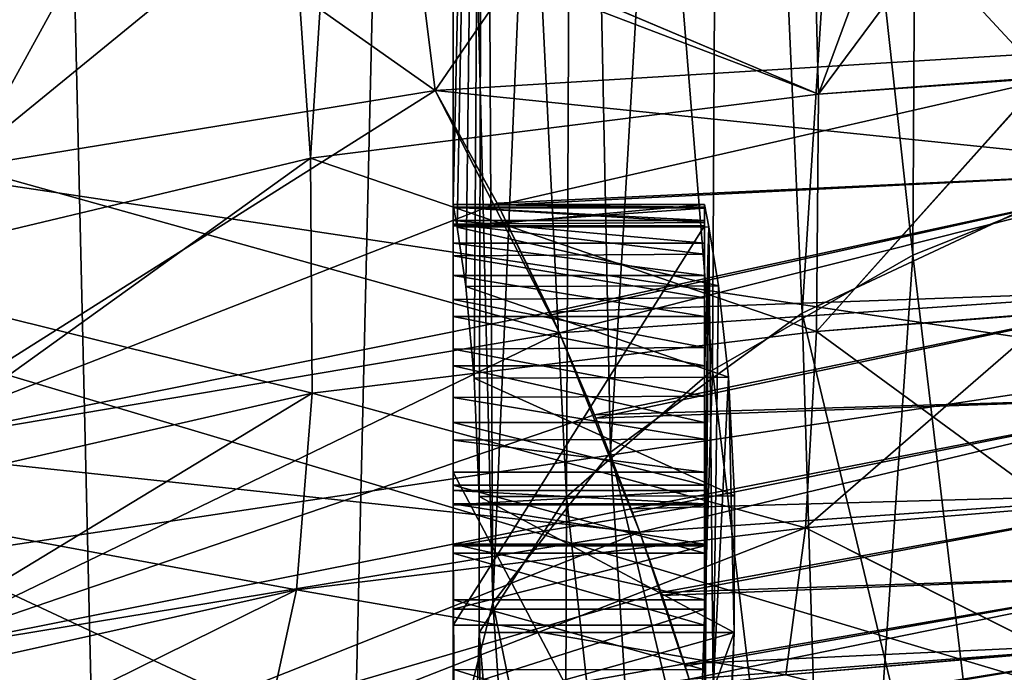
# Model space of a CAD drawing. Header units: metres. Extents: x -31 to 116, y -82 to 82.
# Tile 599 of 656: x -2.36 to -0.4, y 11.21 to 12.51. Entities that reach past the tile are written whole.
import ezdxf

# ---------------------------------------------------------------- set-up
doc = ezdxf.new("R2010")
doc.units = ezdxf.units.M
doc.layers.add('solid_80000000GA_10_1', color=7, linetype='CONTINUOUS')

msp = doc.modelspace()

# ---------------------------------------------------------------- linework, layer by layer
at = {"layer": 'solid_80000000GA_10_1'}
for points in [[(-2.5, 23, 38), (-1.5, -19.366838, 38), (-2.5, -23, 38)], [(-1.5, 19.366838, 38), (-1.5, -19.366838, 38), (-2.5, 23, 38)], [(-2.5, -23, -38), (-1.5, 19.366838, -38), (-2.5, 23, -38)], [(-2.5, -23, -38), (-1.5, -19.366838, -38), (-1.5, 19.366838, -38)], [(-1.5, 19.366838, 38), (-1.5, -15.289345, 40.352184), (-1.5, -18.019428, 38.825092)], [(-1.5, 6.141, 39), (-1.5, -15.289345, 40.352184), (-1.5, 19.366838, 38)], [(-1.5, 19.366838, 38), (-1.5, -18.019428, 38.825092), (-1.5, -19.366838, 38)], [(-1.5, 12.14306, 41.889233), (-1.5, 19.366838, 38), (-1.5, 14.589576, 40.713993)], [(-1.5, 12.137141, 41.737202), (-1.5, 19.366838, 38), (-1.5, 12.14306, 41.889233)], [(-1.5, 12.137176, 39.238392), (-1.5, 19.366838, 38), (-1.5, 12.137141, 41.737202)], [(-1.5, 7.145, 39), (-1.5, 6.141, 39), (-1.5, 19.366838, 38)], [(-1.5, 7.495187, 39.039574), (-1.5, 7.145, 39), (-1.5, 19.366838, 38)], [(-1.5, 7.827075, 39.15591), (-1.5, 7.495187, 39.039574), (-1.5, 19.366838, 38)], [(-1.5, 9.514036, 39.005566), (-1.5, 7.827075, 39.15591), (-1.5, 19.366838, 38)], [(-1.5, 9.57, 39), (-1.5, 9.514036, 39.005566), (-1.5, 19.366838, 38)], [(-1.5, 9.625969, 39.005566), (-1.5, 9.57, 39), (-1.5, 19.366838, 38)], [(-1.5, 9.67925, 39.021801), (-1.5, 9.625969, 39.005566), (-1.5, 19.366838, 38)], [(-1.5, 9.728378, 39.048077), (-1.5, 9.67925, 39.021801), (-1.5, 19.366838, 38)], [(-1.5, 9.771528, 39.083481), (-1.5, 9.728378, 39.048077), (-1.5, 19.366838, 38)], [(-1.5, 9.806928, 39.126629), (-1.5, 9.771528, 39.083481), (-1.5, 19.366838, 38)], [(-1.5, 9.8332, 39.175758), (-1.5, 9.806928, 39.126629), (-1.5, 19.366838, 38)], [(-1.5, 9.849434, 39.229034), (-1.5, 9.8332, 39.175758), (-1.5, 19.366838, 38)], [(-1.5, 11.855, 38.999001), (-1.5, 9.849434, 39.229034), (-1.5, 19.366838, 38)], [(-1.5, 11.953807, 39.016632), (-1.5, 11.855, 38.999001), (-1.5, 19.366838, 38)], [(-1.5, 12.040243, 39.067101), (-1.5, 11.953807, 39.016632), (-1.5, 19.366838, 38)], [(-1.5, 12.103891, 39.144154), (-1.5, 12.040243, 39.067101), (-1.5, 19.366838, 38)], [(-1.5, 12.137176, 39.238392), (-1.5, 12.103891, 39.144154), (-1.5, 19.366838, 38)], [(-1.5, -19.366838, -38), (-1.5, 18.019428, -38.825092), (-1.5, 19.366838, -38)], [(-1.5, -7.495687, -38.500717), (-1.5, 15.289345, -40.352184), (-1.5, 18.019428, -38.825092)], [(-1.5, -7.495687, -38.500717), (-1.5, 18.019428, -38.825092), (-1.5, -19.366838, -38)], [(-0.089912, 12.239778, 45.177486), (-0.564178, 15.755324, 43.005684), (-0.07115, 15.978861, 43.445126)], [(-0.291896, 12.167365, -45.008503), (-0.07115, 15.971512, -43.44886), (-0.564178, 15.748034, -43.009392)], [(-0.585309, 12.041821, 44.715534), (-0.964102, 15.496367, 42.496613), (-0.564178, 15.755324, 43.005684)], [(-0.089912, 12.239778, 45.177486), (-0.585309, 12.041821, 44.715534), (-0.564178, 15.755324, 43.005684)], [(-0.805816, 11.926123, -44.445541), (-0.564178, 15.748034, -43.009392), (-0.964102, 15.489142, -42.500286)], [(-0.805816, 11.926123, -44.445541), (-0.291896, 12.167365, -45.008503), (-0.564178, 15.748034, -43.009392)], [(-0.983899, 11.813194, 44.182011), (-1.25877, 15.209857, 41.933376), (-0.964102, 15.496367, 42.496613)], [(-1.187385, 11.649699, -43.800476), (-0.964102, 15.489142, -42.500286), (-1.25877, 15.202707, -41.937016)], [(-1.187385, 11.649699, -43.800476), (-0.805816, 11.926123, -44.445541), (-0.964102, 15.489142, -42.500286)], [(-0.585309, 12.041821, 44.715534), (-0.983899, 11.813194, 44.182011), (-0.964102, 15.496367, 42.496613)], [(0, 15.415252, 67.784035), (-12.6, 8.140638, 67.580978), (-12.6, 8.140638, 81.453682)], [(0, 15.415252, 81.302902), (0, 15.415252, 67.784035), (-12.6, 8.140638, 81.453682)], [(-1.262316, 14.686454, 81.548462), (0, 15.415252, 81.302902), (-12.6, 8.140638, 81.453682)], [(0, 15.415252, 67.784035), (-2.518871, 13.960981, 66.651321), (-12.6, 8.140638, 67.580978)], [(0, 15.415252, -67.784035), (-12.6, 8.140638, -67.580978), (-11.690118, 8.665959, -67.071724)], [(0, 15.415252, -81.302902), (-12.6, 8.140638, -81.453682), (-12.6, 8.140638, -67.580978)], [(0, 15.415252, -67.784035), (0, 15.415252, -81.302902), (-12.6, 8.140638, -67.580978)], [(-1.261851, 14.686722, -81.548378), (-12.6, 8.140638, -81.453682), (0, 15.415252, -81.302902)], [(0, 15.415252, -67.784035), (-11.690118, 8.665959, -67.071724), (-10.840557, 9.156453, -66.655121)], [(0, 15.415252, -67.784035), (-10.840557, 9.156453, -66.655121), (-2.518871, 13.960981, -66.651321)], [(-1.5, -7.495687, -38.500717), (-1.5, 14.582456, -40.717609), (-1.5, 15.289345, -40.352184)], [(-1.27458, 11.56053, 43.592392), (-1.439231, 14.9045, 41.333092), (-1.25877, 15.209857, 41.933376)], [(-0.983899, 11.813194, 44.182011), (-1.27458, 11.56053, 43.592392), (-1.25877, 15.209857, 41.933376)], [(-1.42143, 11.349833, -43.100712), (-1.25877, 15.202707, -41.937016), (-1.439231, 14.897429, -41.336689)], [(-1.42143, 11.349833, -43.100712), (-1.187385, 11.649699, -43.800476), (-1.25877, 15.202707, -41.937016)], [(-1.5, 12.14306, 41.889233), (-1.5, 14.589576, 40.713993), (-1.439231, 14.9045, 41.333092)], [(-1.492321, 12.097681, 42.177807), (-1.5, 12.14306, 41.889233), (-1.439231, 14.9045, 41.333092)], [(-1.42143, 11.349833, -43.100712), (-1.439231, 14.897429, -41.336689), (-1.5, 14.582456, -40.717609)], [(-1.475258, 11.979761, 42.44685), (-1.492321, 12.097681, 42.177807), (-1.439231, 14.9045, 41.333092)], [(-1.458397, 11.796919, 42.677147), (-1.475258, 11.979761, 42.44685), (-1.439231, 14.9045, 41.333092)], [(-1.448193, 11.56143, 42.853104), (-1.458397, 11.796919, 42.677147), (-1.439231, 14.9045, 41.333092)], [(-1.27458, 11.56053, 43.592392), (-1.448193, 11.56143, 42.853104), (-1.439231, 14.9045, 41.333092)], [(-11.534207, 8.755975, -81.642868), (-12.6, 8.140638, -81.453682), (-1.261851, 14.686722, -81.548378)], [(-1.262316, 14.686454, 81.548462), (-12.6, 8.140638, 81.453682), (-11.53445, 8.755835, 81.64283)], [(-2.492978, 13.975931, 81.74649), (-1.262316, 14.686454, 81.548462), (-11.53445, 8.755835, 81.64283)], [(-11.534207, 8.755975, -81.642868), (-1.261851, 14.686722, -81.548378), (-2.492356, 13.97629, -81.746399)], [(0, 12.464101, 63.869061), (-1.693192, 13.632355, 65.237106), (0, 14.60992, 65.99852)], [(0, 14.60992, -65.99852), (-1.693192, 13.632355, -65.237106), (-1.536331, 12.369422, -63.964466)], [(0, 12.464101, -63.869061), (0, 14.60992, -65.99852), (-1.536331, 12.369422, -63.964466)], [(-1.42143, 11.349833, -43.100712), (-1.5, 14.582456, -40.717609), (-1.5, 11.039096, -42.375572)], [(-1.5, -7.384762, -38.513924), (-1.5, 11.039096, -42.375572), (-1.5, 14.582456, -40.717609)], [(-1.5, -7.495687, -38.500717), (-1.5, -7.384762, -38.513924), (-1.5, 14.582456, -40.717609)], [(-1.536331, 12.369422, -63.964466), (-1.693192, 13.632355, -65.237106), (-2.624862, 13.137233, -64.896896)], [(-2.612818, 13.143677, 64.900864), (-1.693192, 13.632355, 65.237106), (-2.470829, 12.217116, 63.964466)], [(-2.470829, 12.217116, 63.964466), (-1.693192, 13.632355, 65.237106), (-1.536331, 12.369422, 63.964466)], [(0, 12.464101, 63.869061), (-1.536331, 12.369422, 63.964466), (-1.693192, 13.632355, 65.237106)], [(-2.470829, 12.217116, -63.964466), (-1.536331, 12.369422, -63.964466), (-2.624862, 13.137233, -64.896896)], [(-0.773272, 12.362169, 53.740696), (-0.354928, 12.926307, 53.514408), (-0.570834, 12.910512, 53.496887)], [(-0.324721, 12.394484, 53.786079), (-0.354928, 12.926307, 53.514408), (-0.773272, 12.362169, 53.740696)], [(-0.570834, 12.910512, -53.496887), (-0.354928, 12.926307, -53.514408), (-0.324801, 12.396122, -53.785023)], [(-0.773272, 12.362169, 53.740696), (-0.786924, 12.895485, 53.472206), (-1.749359, 12.775188, 53.297539)], [(-1.748388, 12.775365, -53.297768), (-0.786924, 12.895485, -53.472206), (-0.773272, 12.36217, -53.740696)], [(-0.570834, 12.910512, -53.496887), (-0.324801, 12.396122, -53.785023), (-0.786924, 12.895485, -53.472206)], [(-0.773272, 12.362169, 53.740696), (-0.570834, 12.910512, 53.496887), (-0.786924, 12.895485, 53.472206)], [(-0.786924, 12.895485, -53.472206), (-0.324801, 12.396122, -53.785023), (-0.773272, 12.36217, -53.740696)], [(-1.820341, 12.761897, -53.280605), (-2.745758, 12.005178, -53.248878), (-2.796928, 12.515174, -52.983662)], [(-1.820341, 12.761897, -53.280605), (-1.783909, 12.23491, -53.548405), (-2.745758, 12.005178, -53.248878)], [(-2.745758, 12.005172, 53.248882), (-1.820369, 12.761892, 53.280598), (-2.689037, 12.548412, 53.02277)], [(-2.745758, 12.005172, 53.248882), (-1.783909, 12.234902, 53.548409), (-1.820369, 12.761892, 53.280598)], [(-1.783909, 12.234902, 53.548409), (-1.749359, 12.775188, 53.297539), (-1.820369, 12.761892, 53.280598)], [(-1.748388, 12.775365, -53.297768), (-0.773272, 12.36217, -53.740696), (-1.820341, 12.761897, -53.280605)], [(-0.773272, 12.36217, -53.740696), (-1.783909, 12.23491, -53.548405), (-1.820341, 12.761897, -53.280605)], [(-0.773272, 12.362169, 53.740696), (-1.749359, 12.775188, 53.297539), (-1.783909, 12.234902, 53.548409)], [(4.937006, 12.564871, 82), (-4.937006, 12.564871, 82), (-8.412994, 10.558007, 82)], [(-0.320596, 10.995296, 82), (4.937006, 12.564871, 82), (-8.412994, 10.558007, 82)], [(-1.402976, 10.910162, -82), (-8.412994, 10.558007, -82), (-4.937006, 12.564871, -82)], [(4.937006, 12.564871, -82), (8.412994, 10.558007, -82), (-4.937006, 12.564871, -82)], [(0.320596, 10.995296, -82), (-4.937006, 12.564871, -82), (8.412994, 10.558007, -82)], [(0.320596, 10.995296, -82), (-1.402976, 10.910162, -82), (-4.937006, 12.564871, -82)], [(0.000572, 12.211682, 63.597664), (-1.536331, 12.369422, 63.964466), (0, 12.464101, 63.869061)], [(-1.410848, 12.141664, -63.705666), (0, 12.464101, -63.869061), (-1.536331, 12.369422, -63.964466)], [(-1.410848, 12.141664, -63.705666), (-0.000572, 12.211682, -63.597664), (0, 12.464101, -63.869061)], [(-0.777374, 11.889871, -54.110203), (-0.324801, 12.396122, -53.785023), (-0.30613, 11.927474, -54.156712)], [(-0.773272, 12.36217, -53.740696), (-0.324801, 12.396122, -53.785023), (-0.777374, 11.889871, -54.110203)], [(-0.324721, 12.394484, 53.786079), (-0.773272, 12.362169, 53.740696), (-0.777374, 11.889871, 54.110203)], [(-0.324721, 12.394484, 53.786079), (-0.777374, 11.889871, 54.110203), (-0.306098, 11.926375, 54.157776)], [(-2.667435, 11.654952, 63.369762), (-1.536331, 12.369422, 63.964466), (-1.41258, 12.145084, 63.709808)], [(-2.470829, 12.217116, 63.964466), (-1.536331, 12.369422, 63.964466), (-2.667435, 11.654952, 63.369762)], [(-1.288509, 11.88704, -63.370274), (-1.536331, 12.369422, -63.964466), (-2.470829, 12.217116, -63.964466)], [(-1.41258, 12.145084, 63.709808), (-1.536331, 12.369422, 63.964466), (0.000572, 12.211682, 63.597664)], [(-1.410848, 12.141664, -63.705666), (-1.536331, 12.369422, -63.964466), (-1.288509, 11.88704, -63.370274)], [(-0.773272, 12.36217, -53.740696), (-0.777374, 11.889871, -54.110203), (-1.783909, 12.23491, -53.548405)], [(-0.777374, 11.889871, 54.110203), (-0.773272, 12.362169, 53.740696), (-1.783909, 12.234902, 53.548409)], [(-1.783909, 12.23491, -53.548405), (-1.780888, 11.766866, -53.911179), (-2.745758, 12.005178, -53.248878)], [(-2.745758, 12.005172, 53.248882), (-2.739864, 11.547769, 53.60038), (-1.783909, 12.234902, 53.548409)], [(-2.739864, 11.547769, 53.60038), (-1.780889, 11.766854, 53.91119), (-1.783909, 12.234902, 53.548409)], [(-0.777374, 11.889871, -54.110203), (-1.780888, 11.766866, -53.911179), (-1.783909, 12.23491, -53.548405)], [(-0.777374, 11.889871, 54.110203), (-1.783909, 12.234902, 53.548409), (-1.780889, 11.766854, 53.91119)], [(-0.341416, 9.983266, 45.791805), (-0.585309, 12.041821, 44.715534), (-0.089912, 12.239778, 45.177486)], [(-2.667309, 11.654981, -63.369762), (-1.288509, 11.88704, -63.370274), (-2.470829, 12.217116, -63.964466)], [(-1.307182, 11.928506, 63.428818), (-1.41258, 12.145084, 63.709808), (0.000572, 12.211682, 63.597664)], [(-1.410848, 12.141664, -63.705666), (-1.304584, 11.922848, -63.420925), (-0.000572, 12.211682, -63.597664)], [(-1.307182, 11.928506, 63.428818), (0.000572, 12.211682, 63.597664), (-0.000182, 11.974912, 63.299324)], [(-1.304584, 11.922848, -63.420925), (-1.288509, 11.88704, -63.370274), (-0.000572, 12.211682, -63.597664)], [(-1.288509, 11.88704, -63.370274), (0.000182, 11.974912, -63.299324), (-0.000572, 12.211682, -63.597664)], [(-0.341428, 9.98326, -45.791794), (-0.291896, 12.167365, -45.008503), (-0.805816, 11.926123, -44.445541)], [(-2.667435, 11.654952, 63.369762), (-1.41258, 12.145084, 63.709808), (-1.307182, 11.928506, 63.428818)], [(-1, 12.14306, 41.889233), (-1.5, 12.14306, 41.889233), (-1.492321, 12.097681, 42.177807)], [(-1, 12.137141, 41.737206), (-1.5, 12.137141, 41.737202), (-1.5, 12.14306, 41.889233)], [(-1, 12.14306, 41.889233), (-1, 12.137141, 41.737206), (-1.5, 12.14306, 41.889233)], [(-1.5, 12.135937, 39.338474), (-1, 12.135336, 39.340652), (-1, 12.138152, 39.24279)], [(-1.5, 12.137176, 39.238392), (-1, 12.138152, 39.24279), (-1, 12.10685, 39.149685)], [(-1.5, 12.135937, 39.338474), (-1, 12.138152, 39.24279), (-1.5, 12.137176, 39.238392)], [(-1.5, 12.135937, 39.338474), (-1.5, 12.137176, 39.238392), (-1.5, 12.137141, 41.737202)], [(-1.5, 12.137176, 39.238392), (-1, 12.10685, 39.149685), (-1.5, 12.103891, 39.144154)], [(-1, 12.111178, 41.587746), (-1.5, 12.111176, 41.587738), (-1.5, 12.137141, 41.737202)], [(-1.5, 12.137141, 41.737202), (-1.5, 12.111176, 41.587738), (-1.5, 12.135937, 39.338474)], [(-1, 12.137141, 41.737206), (-1, 12.111178, 41.587746), (-1.5, 12.137141, 41.737202)], [(-1.5, 12.135937, 39.338474), (-1.5, 12.111176, 41.587738), (-1.5, 12.10018, 39.432251)], [(-1.5, 12.135937, 39.338474), (-1.5, 12.10018, 39.432251), (-1, 12.135336, 39.340652)], [(-1.5, 12.10018, 39.432251), (-1, 12.10018, 39.432251), (-1, 12.135336, 39.340652)], [(-0.991546, 12.098207, 42.176003), (-1, 12.14306, 41.889233), (-1.492321, 12.097681, 42.177807)], [(-1.410848, 12.141664, -63.705666), (-1.288509, 11.88704, -63.370274), (-1.304584, 11.922848, -63.420925)], [(-1, 11.573474, 41.853268), (-1, 12.137141, 41.737206), (-1, 12.14306, 41.889233)], [(-1, 11.805414, 42.040813), (-1, 12.14306, 41.889233), (-0.991546, 12.098207, 42.176003)], [(-1, 11.573474, 41.853268), (-1, 12.14306, 41.889233), (-1, 11.546907, 42.029869)], [(-1, 11.805414, 42.040813), (-1, 11.546907, 42.029869), (-1, 12.14306, 41.889233)], [(-1, 11.60982, 39.137749), (-1, 12.138152, 39.24279), (-1, 12.135336, 39.340652)], [(-1, 11.60982, 39.137749), (-1, 12.10685, 39.149685), (-1, 12.138152, 39.24279)], [(-1, 11.544564, 41.677856), (-1, 12.111178, 41.587746), (-1, 12.137141, 41.737206)], [(-1, 11.544564, 41.677856), (-1, 12.137141, 41.737206), (-1, 11.573474, 41.853268)], [(-1, 11.60982, 39.137749), (-1, 12.135336, 39.340652), (-1, 12.10018, 39.432251)], [(-1, 12.111178, 41.587746), (-1, 12.065681, 41.443108), (-1.5, 12.111176, 41.587738)], [(-1, 12.065681, 41.443108), (-1.5, 12.065677, 41.4431), (-1.5, 12.111176, 41.587738)], [(-1.5, 12.10018, 39.432251), (-1.5, 12.111176, 41.587738), (-1.5, 12.065677, 41.4431)], [(-1, 11.463149, 41.519634), (-1, 12.065681, 41.443108), (-1, 12.111178, 41.587746)], [(-1, 11.463149, 41.519634), (-1, 12.111178, 41.587746), (-1, 11.544564, 41.677856)], [(-1.5, 12.103891, 39.144154), (-1, 12.10685, 39.149685), (-1, 12.04361, 39.070724)], [(-1.5, 12.103891, 39.144154), (-1, 12.04361, 39.070724), (-1.5, 12.040243, 39.067101)], [(-1.5, 12.10018, 39.432251), (-1.5, 12.065677, 41.4431), (-1.5, 12.001448, 41.305782)], [(-1.5, 12.10018, 39.432251), (-1.5, 12.001448, 41.305782), (-1.5, 11.91955, 41.178112)], [(-1.5, 12.10018, 39.432251), (-1.5, 11.91955, 41.178112), (-1.5, 11.821449, 41.06242)], [(-1.5, 12.10018, 39.432251), (-1.5, 11.821449, 41.06242), (-1.5, 11.708957, 40.960804)], [(-1.5, 12.10018, 39.432251), (-1.5, 11.708957, 40.960804), (-1.5, 11.583979, 40.874954)], [(-1.5, 12.10018, 39.432251), (-1.5, 11.583979, 40.874954), (-1.5, 11.44867, 40.806366)], [(-1.5, 12.10018, 39.432251), (-1.5, 11.44867, 40.806366), (-1.5, 11.305039, 40.756199)], [(-1, 12.10018, 39.432251), (-1.5, 11.305039, 40.756199), (-1, 11.305039, 40.756199)], [(-1.5, 12.10018, 39.432251), (-1.5, 11.305039, 40.756199), (-1, 12.10018, 39.432251)], [(-0.972226, 11.980928, 42.444908), (-0.991546, 12.098207, 42.176003), (-1.492321, 12.097681, 42.177807)], [(-0.972226, 11.980928, 42.444908), (-1.492321, 12.097681, 42.177807), (-1.475258, 11.979761, 42.44685)], [(-1, 11.60982, 39.137749), (-1, 12.04361, 39.070724), (-1, 12.10685, 39.149685)], [(-1, 10.66255, 40.715), (-1, 12.10018, 39.432251), (-1, 11.305039, 40.756199)], [(-1, 10.66255, 40.715), (-1, 11.60982, 39.137749), (-1, 12.10018, 39.432251)], [(-1, 11.466836, 42.190296), (-0.991546, 12.098207, 42.176003), (-0.999474, 11.356, 42.306644)], [(-1, 11.805414, 42.040813), (-0.991546, 12.098207, 42.176003), (-1, 11.466836, 42.190296)], [(-0.999552, 11.061059, 42.426842), (-0.991546, 12.098207, 42.176003), (-0.982602, 11.176362, 42.69595)], [(-0.999088, 11.216592, 42.387856), (-0.991546, 12.098207, 42.176003), (-0.999552, 11.061059, 42.426842)], [(-0.999474, 11.356, 42.306644), (-0.991546, 12.098207, 42.176003), (-0.999088, 11.216592, 42.387856)], [(-0.982602, 11.176362, 42.69595), (-0.991546, 12.098207, 42.176003), (-0.972226, 11.980928, 42.444908)], [(-1, 12.065681, 41.443108), (-1, 12.001453, 41.305794), (-1.5, 12.065677, 41.4431)], [(-1, 12.001453, 41.305794), (-1.5, 12.001448, 41.305782), (-1.5, 12.065677, 41.4431)], [(-1, 11.178082, 41.313103), (-1, 12.001453, 41.305794), (-1, 12.065681, 41.443108)], [(-1, 11.337224, 41.394146), (-1, 12.065681, 41.443108), (-1, 11.463149, 41.519634)], [(-1, 11.178082, 41.313103), (-1, 12.065681, 41.443108), (-1, 11.337224, 41.394146)], [(-1.5, 12.040243, 39.067101), (-1, 12.04361, 39.070724), (-1, 11.957128, 39.018429)], [(-1.5, 12.040243, 39.067101), (-1, 11.957128, 39.018429), (-1.5, 11.953807, 39.016632)], [(-1, 11.67578, 39.062351), (-1, 11.957128, 39.018429), (-1, 12.04361, 39.070724)], [(-1, 11.60982, 39.137749), (-1, 11.67578, 39.062351), (-1, 12.04361, 39.070724)], [(-0.740587, 9.782423, 45.340469), (-0.983899, 11.813194, 44.182011), (-0.585309, 12.041821, 44.715534)], [(-0.341416, 9.983266, 45.791805), (-0.740587, 9.782423, 45.340469), (-0.585309, 12.041821, 44.715534)], [(-1.780888, 11.766866, -53.911179), (-2.739864, 11.547779, -53.600368), (-2.745758, 12.005178, -53.248878)], [(-1, 12.001453, 41.305794), (-1, 11.919557, 41.17812), (-1.5, 12.001448, 41.305782)], [(-1, 11.919557, 41.17812), (-1.5, 11.91955, 41.178112), (-1.5, 12.001448, 41.305782)], [(-1, 11.001, 41.285), (-1, 11.919557, 41.17812), (-1, 12.001453, 41.305794)], [(-1, 11.001, 41.285), (-1, 12.001453, 41.305794), (-1, 11.178082, 41.313103)], [(-0.951992, 11.798669, 42.675442), (-0.972226, 11.980928, 42.444908), (-1.475258, 11.979761, 42.44685)], [(-0.951992, 11.798669, 42.675442), (-1.475258, 11.979761, 42.44685), (-1.458397, 11.796919, 42.677147)], [(-1.288575, 11.887136, 63.370415), (-1.307182, 11.928506, 63.428818), (-0.000182, 11.974912, 63.299324)], [(-1.218875, 11.724102, 63.122086), (-1.288575, 11.887136, 63.370415), (-0.000182, 11.974912, 63.299324)], [(-1.288509, 11.88704, -63.370274), (-1.216093, 11.717326, -63.111061), (0.000182, 11.974912, -63.299324)], [(-1.218875, 11.724102, 63.122086), (-0.000182, 11.974912, 63.299324), (-0.000109, 11.759541, 62.978107)], [(-1.216093, 11.717326, -63.111061), (0.000109, 11.759541, -62.978107), (0.000182, 11.974912, -63.299324)], [(-0.982602, 11.176362, 42.69595), (-0.972226, 11.980928, 42.444908), (-0.951992, 11.798669, 42.675442)], [(-1.5, 11.953807, 39.016632), (-1, 11.957128, 39.018429), (-1, 11.858153, 38.999134)], [(-1.5, 11.953807, 39.016632), (-1, 11.858153, 38.999134), (-1.5, 11.855, 38.999001)], [(-1, 11.761497, 39.014412), (-1, 11.858153, 38.999134), (-1, 11.957128, 39.018429)], [(-1, 11.67578, 39.062351), (-1, 11.761497, 39.014412), (-1, 11.957128, 39.018429)], [(-2.667435, 11.654952, 63.369762), (-1.307182, 11.928506, 63.428818), (-1.288575, 11.887136, 63.370415)], [(-1, 11.919557, 41.17812), (-1, 11.821457, 41.062428), (-1.5, 11.91955, 41.178112)], [(-1, 11.821457, 41.062428), (-1.5, 11.821449, 41.06242), (-1.5, 11.91955, 41.178112)], [(-0.740602, 9.782413, -45.34045), (-0.805816, 11.926123, -44.445541), (-1.187385, 11.649699, -43.800476)], [(-1, 9.855, 40.715), (-1, 11.821457, 41.062428), (-1, 11.919557, 41.17812)], [(-1, 9.855, 40.715), (-1, 11.919557, 41.17812), (-1, 11.001, 41.285)], [(-0.740602, 9.782413, -45.34045), (-0.341428, 9.98326, -45.791794), (-0.805816, 11.926123, -44.445541)], [(-0.306098, 11.926375, 54.157776), (-0.777374, 11.889871, 54.110203), (-0.799234, 11.498881, 54.566296)], [(-0.306098, 11.926375, 54.157776), (-0.799234, 11.498881, 54.566296), (-0.299802, 11.540434, 54.615005)], [(-0.777374, 11.889871, -54.110203), (-0.30613, 11.927474, -54.156712), (-0.299802, 11.540428, -54.615013)], [(-2.667435, 11.654952, 63.369762), (-1.288575, 11.887136, 63.370415), (-2.615517, 11.245524, 62.700283)], [(-2.667309, 11.654981, -63.369762), (-1.128904, 11.490637, -62.700829), (-1.288509, 11.88704, -63.370274)], [(-2.615517, 11.245524, 62.700283), (-1.288575, 11.887136, 63.370415), (-1.218875, 11.724102, 63.122086)], [(-0.799234, 11.498881, 54.566296), (-0.777374, 11.889871, 54.110203), (-1.780889, 11.766854, 53.91119)], [(-0.777374, 11.889871, -54.110203), (-0.799234, 11.498882, -54.566296), (-1.780888, 11.766866, -53.911179)], [(-1.288509, 11.88704, -63.370274), (-1.128904, 11.490637, -62.700829), (-1.216093, 11.717326, -63.111061)], [(-0.777374, 11.889871, -54.110203), (-0.299802, 11.540428, -54.615013), (-0.799234, 11.498882, -54.566296)], [(-1.5, 11.855, 38.999001), (-1, 11.858153, 38.999134), (-1, 11.761497, 39.014412)], [(-1.5, 11.855, 38.999001), (-1, 11.761497, 39.014412), (-1.5, 11.7588, 39.01569)], [(-1.5, 11.855, 38.999001), (-1.5, 9.855, 39.285), (-1.5, 9.849434, 39.229034)], [(-1.5, 11.855, 38.999001), (-1.5, 11.7588, 39.01569), (-1.5, 9.855, 39.285)], [(-1, 11.821457, 41.062428), (-1, 11.708964, 40.960812), (-1.5, 11.821449, 41.06242)], [(-1, 11.708964, 40.960812), (-1.5, 11.708957, 40.960804), (-1.5, 11.821449, 41.06242)], [(-1, 9.855, 40.715), (-1, 11.708964, 40.960812), (-1, 11.821457, 41.062428)], [(-0.940056, 11.562968, 42.852234), (-0.951992, 11.798669, 42.675442), (-1.458397, 11.796919, 42.677147)], [(-0.940056, 11.562968, 42.852234), (-1.458397, 11.796919, 42.677147), (-1.448193, 11.56143, 42.853104)], [(-1.056877, 9.564391, 44.834705), (-1.27458, 11.56053, 43.592392), (-0.983899, 11.813194, 44.182011)], [(-0.740587, 9.782423, 45.340469), (-1.056877, 9.564391, 44.834705), (-0.983899, 11.813194, 44.182011)], [(-1, 11.805414, 42.040813), (-1, 11.466836, 42.190296), (-1, 11.546907, 42.029869)], [(-0.982602, 11.176362, 42.69595), (-0.951992, 11.798669, 42.675442), (-0.941223, 11.290662, 42.962669)], [(-0.941223, 11.290662, 42.962669), (-0.951992, 11.798669, 42.675442), (-0.940056, 11.562968, 42.852234)], [(-2.781907, 11.159001, 54.02457), (-1.812366, 11.375772, 54.354813), (-1.780889, 11.766854, 53.91119)], [(-2.739864, 11.547769, 53.60038), (-2.781907, 11.159001, 54.02457), (-1.780889, 11.766854, 53.91119)], [(-1.780888, 11.766866, -53.911179), (-1.812364, 11.375786, -54.354794), (-2.739864, 11.547779, -53.600368)], [(-0.799234, 11.498881, 54.566296), (-1.780889, 11.766854, 53.91119), (-1.812366, 11.375772, 54.354813)], [(-0.799234, 11.498882, -54.566296), (-1.812364, 11.375786, -54.354794), (-1.780888, 11.766866, -53.911179)], [(-1.5, 11.7588, 39.01569), (-1, 11.761497, 39.014412), (-1, 11.67578, 39.062351)], [(-1.5, 11.7588, 39.01569), (-1, 11.67578, 39.062351), (-1.5, 11.673658, 39.063873)], [(-1.5, 11.7588, 39.01569), (-1.5, 11.673658, 39.063873), (-1.5, 9.855, 39.285)], [(-1.145808, 11.536665, 62.79158), (-1.218875, 11.724102, 63.122086), (-0.000109, 11.759541, 62.978107)], [(-1.216093, 11.717326, -63.111061), (-1.143269, 11.529789, -62.778301), (0.000109, 11.759541, -62.978107)], [(-1.145808, 11.536665, 62.79158), (-0.000109, 11.759541, 62.978107), (0.000159, 11.568868, 62.636902)], [(-1.143269, 11.529789, -62.778301), (-1.128904, 11.490637, -62.700829), (0.000109, 11.759541, -62.978107)], [(-1.128904, 11.490637, -62.700829), (-0.000159, 11.568868, -62.636902), (0.000109, 11.759541, -62.978107)], [(-2.615517, 11.245524, 62.700283), (-1.218875, 11.724102, 63.122086), (-1.145808, 11.536665, 62.79158)], [(-1, 11.708964, 40.960812), (-1, 11.583985, 40.874958), (-1.5, 11.708957, 40.960804)], [(-1, 11.583985, 40.874958), (-1.5, 11.583979, 40.874954), (-1.5, 11.708957, 40.960804)], [(-1.216093, 11.717326, -63.111061), (-1.128904, 11.490637, -62.700829), (-1.143269, 11.529789, -62.778301)], [(-1, 9.855, 40.715), (-1, 11.583985, 40.874958), (-1, 11.708964, 40.960812)], [(-1.5, 11.673658, 39.063873), (-1, 11.67578, 39.062351), (-1, 11.60982, 39.137749)], [(-1.5, 11.673658, 39.063873), (-1, 11.60982, 39.137749), (-1.5, 11.60982, 39.137749)], [(-1.5, 11.673658, 39.063873), (-1.5, 9.855, 40.715), (-1.5, 9.855, 39.285)], [(-1.5, 11.673658, 39.063873), (-1.5, 11.60982, 39.137749), (-1.5, 9.855, 40.715)], [(-2.615533, 11.245521, -62.700283), (-1.128904, 11.490637, -62.700829), (-2.667309, 11.654981, -63.369762)], [(-1.056892, 9.564379, -44.834679), (-1.187385, 11.649699, -43.800476), (-1.42143, 11.349833, -43.100712)], [(-1.056892, 9.564379, -44.834679), (-0.740602, 9.782413, -45.34045), (-1.187385, 11.649699, -43.800476)], [(-1.5, 11.60982, 39.137749), (-1, 11.60982, 39.137749), (-1, 10.66255, 40.715)], [(-1.5, 11.60982, 39.137749), (-1, 10.66255, 40.715), (-1.5, 10.66255, 40.715)], [(-1.5, 11.60982, 39.137749), (-1.5, 10.66255, 40.715), (-1.5, 9.855, 40.715)], [(-1, 11.583985, 40.874958), (-1, 11.448674, 40.80637), (-1.5, 11.583979, 40.874954)], [(-1, 11.448674, 40.80637), (-1.5, 11.44867, 40.806366), (-1.5, 11.583979, 40.874954)], [(-1, 9.855, 40.715), (-1, 11.448674, 40.80637), (-1, 11.583985, 40.874958)], [(-1.5, 11.573474, 41.853268), (-1, 11.573474, 41.853268), (-1, 11.546907, 42.029869)], [(-1.5, 11.546907, 42.029869), (-1.5, 11.573474, 41.853268), (-1, 11.546907, 42.029869)], [(-1.5, 11.544564, 41.677856), (-1, 11.544564, 41.677856), (-1, 11.573474, 41.853268)], [(-1.5, 11.573474, 41.853268), (-1.5, 11.544564, 41.677856), (-1, 11.573474, 41.853268)], [(-1.5, 11.546907, 42.029869), (-1.5, 11.544564, 41.677856), (-1.5, 11.573474, 41.853268)], [(-1.27458, 11.56053, 43.592392), (-1.448676, 11.290446, 42.962727), (-1.448193, 11.56143, 42.853104)], [(-0.941223, 11.290662, 42.962669), (-1.448193, 11.56143, 42.853104), (-1.448676, 11.290446, 42.962727)], [(-0.941223, 11.290662, 42.962669), (-0.940056, 11.562968, 42.852234), (-1.448193, 11.56143, 42.853104)], [(-1.128921, 11.490732, 62.701019), (-1.145808, 11.536665, 62.79158), (0.000159, 11.568868, 62.636902)], [(-1.086714, 11.37018, 62.439369), (-1.128921, 11.490732, 62.701019), (0.000159, 11.568868, 62.636902)], [(-1.128904, 11.490637, -62.700829), (-1.084639, 11.364066, -62.424999), (-0.000159, 11.568868, -62.636902)], [(-1.086714, 11.37018, 62.439369), (0.000159, 11.568868, 62.636902), (-0.00016, 11.407723, 62.284855)], [(-1.084639, 11.364066, -62.424999), (0.00016, 11.407723, -62.284855), (-0.000159, 11.568868, -62.636902)], [(-1.812364, 11.375786, -54.354794), (-2.781905, 11.159016, -54.024551), (-2.739864, 11.547779, -53.600368)], [(-1.5, 11.546907, 42.029869), (-1, 11.546907, 42.029869), (-1, 11.466836, 42.190296)], [(-1.5, 11.466836, 42.190296), (-1.5, 11.546907, 42.029869), (-1, 11.466836, 42.190296)], [(-1.5, 11.466836, 42.190296), (-1.5, 11.544564, 41.677856), (-1.5, 11.546907, 42.029869)], [(-1.5, 11.463149, 41.519634), (-1, 11.463149, 41.519634), (-1, 11.544564, 41.677856)], [(-1.5, 11.544564, 41.677856), (-1.5, 11.463149, 41.519634), (-1, 11.544564, 41.677856)], [(-1.5, 11.466836, 42.190296), (-1.5, 11.463149, 41.519634), (-1.5, 11.544564, 41.677856)], [(-1.281938, 9.334605, 44.28706), (-1.448676, 11.290446, 42.962727), (-1.27458, 11.56053, 43.592392)], [(-1.056877, 9.564391, 44.834705), (-1.281938, 9.334605, 44.28706), (-1.27458, 11.56053, 43.592392)], [(-2.615517, 11.245524, 62.700283), (-1.145808, 11.536665, 62.79158), (-1.128921, 11.490732, 62.701019)], [(-0.299802, 11.540434, 54.615005), (-0.799234, 11.498881, 54.566296), (-0.306098, 11.252297, 55.1394)], [(-0.799234, 11.498882, -54.566296), (-0.299802, 11.540428, -54.615013), (-0.30613, 11.251691, -55.140823)], [(-2.396346, 10.986658, -61.974766), (-1.128904, 11.490637, -62.700829), (-2.615533, 11.245521, -62.700283)], [(-2.615517, 11.245524, 62.700283), (-1.128921, 11.490732, 62.701019), (-2.396506, 10.986623, 61.974766)], [(-2.396506, 10.986623, 61.974766), (-1.128921, 11.490732, 62.701019), (-1.086714, 11.37018, 62.439369)], [(-2.396346, 10.986658, -61.974766), (-1.030473, 11.197795, -61.975224), (-1.128904, 11.490637, -62.700829)], [(-0.799234, 11.498881, 54.566296), (-1.812366, 11.375772, 54.354813), (-1.877135, 11.076965, 54.862019)], [(-0.837995, 11.206173, 55.089924), (-0.799234, 11.498881, 54.566296), (-1.877135, 11.076965, 54.862019)], [(-0.799234, 11.498882, -54.566296), (-0.837995, 11.206173, -55.089924), (-1.812364, 11.375786, -54.354794)], [(-1.128904, 11.490637, -62.700829), (-1.030473, 11.197795, -61.975224), (-1.084639, 11.364066, -62.424999)], [(-0.799234, 11.498882, -54.566296), (-0.30613, 11.251691, -55.140823), (-0.837995, 11.206173, -55.089924)], [(-0.306098, 11.252297, 55.1394), (-0.799234, 11.498881, 54.566296), (-0.837995, 11.206173, 55.089924)], [(-1.5, 11.466836, 42.190296), (-1, 11.466836, 42.190296), (-0.999474, 11.356, 42.306644)], [(-1.499538, 11.355998, 42.306648), (-1.5, 11.466836, 42.190296), (-0.999474, 11.356, 42.306644)], [(-1.5, 11.253147, 42.283352), (-1.5, 11.463149, 41.519634), (-1.5, 11.466836, 42.190296)], [(-1.5, 11.253147, 42.283352), (-1.5, 11.466836, 42.190296), (-1.499538, 11.355998, 42.306648)], [(-1.5, 11.337224, 41.394146), (-1, 11.337224, 41.394146), (-1, 11.463149, 41.519634)], [(-1.5, 11.463149, 41.519634), (-1.5, 11.337224, 41.394146), (-1, 11.463149, 41.519634)], [(-1.5, 11.253147, 42.283352), (-1.5, 11.337224, 41.394146), (-1.5, 11.463149, 41.519634)], [(-1, 11.448674, 40.80637), (-1, 11.305039, 40.756199), (-1.5, 11.44867, 40.806366)], [(-1, 11.305039, 40.756199), (-1.5, 11.305039, 40.756199), (-1.5, 11.44867, 40.806366)], [(-1, 9.855, 40.715), (-1, 11.305039, 40.756199), (-1, 11.448674, 40.80637)], [(-1.040078, 11.228147, 62.067791), (-1.086714, 11.37018, 62.439369), (-0.00016, 11.407723, 62.284855)], [(-1.084639, 11.364066, -62.424999), (-1.038561, 11.223361, -62.053585), (0.00016, 11.407723, -62.284855)], [(-1.040078, 11.228147, 62.067791), (-0.00016, 11.407723, 62.284855), (-0.000081, 11.276567, 61.924942)], [(-1.038561, 11.223361, -62.053585), (-1.030473, 11.197795, -61.975224), (0.00016, 11.407723, -62.284855)], [(-1.030473, 11.197795, -61.975224), (0.000081, 11.276567, -61.924942), (0.00016, 11.407723, -62.284855)], [(-2.870359, 10.853311, 54.505791), (-1.877135, 11.076965, 54.862019), (-1.812366, 11.375772, 54.354813)], [(-2.781907, 11.159001, 54.02457), (-2.870359, 10.853311, 54.505791), (-1.812366, 11.375772, 54.354813)], [(-1.812364, 11.375786, -54.354794), (-1.87713, 11.076979, -54.861992), (-2.781905, 11.159016, -54.024551)], [(-2.396506, 10.986623, 61.974766), (-1.086714, 11.37018, 62.439369), (-1.040078, 11.228147, 62.067791)], [(-0.837995, 11.206173, -55.089924), (-1.87713, 11.076979, -54.861992), (-1.812364, 11.375786, -54.354794)], [(-1.499895, 11.050069, 42.401234), (-1.5, 11.039096, 42.375572), (-1.499538, 11.355998, 42.306648)], [(-1.5, 11.253147, 42.283352), (-1.499538, 11.355998, 42.306648), (-1.5, 11.039096, 42.375572)], [(-1.28195, 9.334589, -44.287022), (-1.42143, 11.349833, -43.100712), (-1.5, 11.039096, -42.375572)], [(-1.499895, 11.050069, 42.401234), (-1.499538, 11.355998, 42.306648), (-1.499608, 11.061054, 42.426842)], [(-1.499608, 11.061054, 42.426842), (-1.499538, 11.355998, 42.306648), (-1.499193, 11.216949, 42.387711)], [(-1.499538, 11.355998, 42.306648), (-0.999474, 11.356, 42.306644), (-0.999088, 11.216592, 42.387856)], [(-1.499193, 11.216949, 42.387711), (-1.499538, 11.355998, 42.306648), (-0.999088, 11.216592, 42.387856)], [(-1.28195, 9.334589, -44.287022), (-1.056892, 9.564379, -44.834679), (-1.42143, 11.349833, -43.100712)], [(-1.084639, 11.364066, -62.424999), (-1.030473, 11.197795, -61.975224), (-1.038561, 11.223361, -62.053585)], [(-1.5, 11.178082, 41.313103), (-1, 11.178082, 41.313103), (-1, 11.337224, 41.394146)], [(-1.5, 11.337224, 41.394146), (-1.5, 11.178082, 41.313103), (-1, 11.337224, 41.394146)], [(-1.5, 11.253147, 42.283352), (-1.5, 11.178082, 41.313103), (-1.5, 11.337224, 41.394146)], [(-0.941223, 11.290662, 42.962669), (-1.448676, 11.290446, 42.962727), (-1.453123, 11.147134, 42.990616)], [(-0.946544, 11.1471, 42.99062), (-0.941223, 11.290662, 42.962669), (-1.453123, 11.147134, 42.990616)], [(-1.411086, 9.106933, 43.706123), (-1.453123, 11.147134, 42.990616), (-1.448676, 11.290446, 42.962727)], [(-1.281938, 9.334605, 44.28706), (-1.411086, 9.106933, 43.706123), (-1.448676, 11.290446, 42.962727)], [(-1, 9.855, 40.715), (-1, 10.66255, 40.715), (-1, 11.305039, 40.756199)], [(-0.982602, 11.176362, 42.69595), (-0.941223, 11.290662, 42.962669), (-0.95408, 11.001, 43)], [(-0.95408, 11.001, 43), (-0.941223, 11.290662, 42.962669), (-0.946544, 11.1471, 42.99062)], [(-1.030486, 11.197848, 61.975388), (-1.040078, 11.228147, 62.067791), (-0.000081, 11.276567, 61.924942)], [(-1.004504, 11.113617, 61.679512), (-1.030486, 11.197848, 61.975388), (-0.000081, 11.276567, 61.924942)], [(-1.030473, 11.197795, -61.975224), (-1.00353, 11.110414, -61.666756), (0.000081, 11.276567, -61.924942)], [(-1.004504, 11.113617, 61.679512), (-0.000081, 11.276567, 61.924942), (0.000019, 11.174768, 61.559166)], [(-1.00353, 11.110414, -61.666756), (-0.000019, 11.174768, -61.559166), (0.000081, 11.276567, -61.924942)], [(-1.5, 11.253147, 42.283352), (-1.5, 11.039096, 42.375572), (-1.5, 11.178082, 41.313103)], [(-0.306098, 11.252297, 55.1394), (-0.837995, 11.206173, 55.089924), (-0.324721, 11.073495, 55.70977)], [(-0.837995, 11.206173, -55.089924), (-0.30613, 11.251691, -55.140823), (-0.324802, 11.073098, -55.711685)], [(-2.396506, 10.986623, 61.974766), (-1.040078, 11.228147, 62.067791), (-1.030486, 11.197848, 61.975388)], [(-1.499608, 11.061054, 42.426842), (-1.499193, 11.216949, 42.387711), (-0.999552, 11.061059, 42.426842)], [(-1.499193, 11.216949, 42.387711), (-0.999088, 11.216592, 42.387856), (-0.999552, 11.061059, 42.426842)]]:
    msp.add_3dface(points, dxfattribs=at)

doc.saveas('drawing.dxf')
